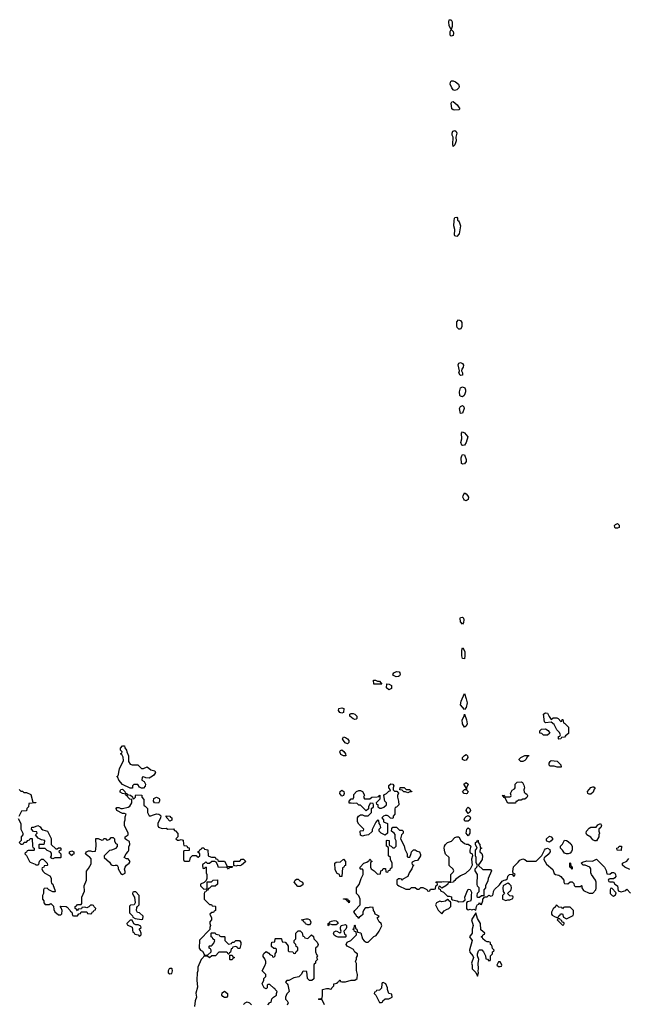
# Model space of a CAD drawing. Header units: inches. Extents: x 2380249 to 2585472, y 382747 to 546448.
# Tile 341 of 626: x 2541680 to 2548115, y 421695 to 432134. Entities that reach past the tile are written whole.
import ezdxf

# ---------------------------------------------------------------- set-up
doc = ezdxf.new("R2010")
doc.units = ezdxf.units.IN
doc.header["$MEASUREMENT"] = 0
doc.layers.add('C5442', color=7, linetype='Continuous')
doc.layers.add('C5443', color=7, linetype='Continuous')

msp = doc.modelspace()

# ---------------------------------------------------------------- linework, layer by layer
at = {"layer": 'C5442', "color": 4, "elevation": 36}
for points in [[(2546326, 430000), (2546334, 429990), (2546350, 429950), (2546336, 429864), (2546310, 429835), (2546290, 429841), (2546286, 429850), (2546288, 429910), (2546278, 429950), (2546282, 430000)], [(2541665, 423665), (2541692, 423610), (2541692, 423550), (2541714, 423510), (2541714, 423490), (2541694, 423470), (2541694, 423430), (2541674, 423410), (2541690, 423394), (2541710, 423394), (2541722, 423398), (2541727, 423413), (2541750, 423414), (2541767, 423433), (2541782, 423438), (2541790, 423454), (2541813, 423453), (2541814, 423370), (2541818, 423358), (2541834, 423350), (2541834, 423330), (2541830, 423326), (2541770, 423326), (2541758, 423322), (2541753, 423307), (2541738, 423302), (2541734, 423290), (2541753, 423273), (2541782, 423210), (2541790, 423202), (2541842, 423182), (2541850, 423174), (2541870, 423174), (2541882, 423178), (2541888, 423212), (2541910, 423234), (2541927, 423233), (2541972, 423192), (2541974, 423170), (2541970, 423166), (2541938, 423162), (2541934, 423150), (2541918, 423142), (2541914, 423130), (2541925, 423105), (2541946, 423086), (2541997, 423057), (2542013, 423033), (2542013, 422993), (2542018, 422978), (2542032, 422970), (2542033, 422953), (2542052, 422910), (2542054, 422890), (2542050, 422886), (2542030, 422888), (2541988, 422908), (2541970, 422926), (2541938, 422922), (2541933, 422907), (2541932, 422870), (2541922, 422850), (2541922, 422810), (2541934, 422790), (2541934, 422770), (2541950, 422754), (2541990, 422754), (2542010, 422762), (2542018, 422758), (2542036, 422736), (2542040, 422700), (2542050, 422674), (2542090, 422645), (2542115, 422645), (2542127, 422653), (2542128, 422690), (2542118, 422718), (2542108, 422730), (2542110, 422734), (2542170, 422732), (2542184, 422724), (2542214, 422690), (2542218, 422678), (2542233, 422673), (2542238, 422638), (2542250, 422634), (2542290, 422634), (2542307, 422653), (2542322, 422658), (2542330, 422674), (2542390, 422674), (2542398, 422658), (2542430, 422654), (2542442, 422658), (2542447, 422673), (2542462, 422678), (2542467, 422693), (2542482, 422698), (2542486, 422710), (2542467, 422727), (2542462, 422742), (2542450, 422746), (2542430, 422746), (2542413, 422727), (2542390, 422718), (2542370, 422726), (2542338, 422722), (2542333, 422707), (2542298, 422702), (2542290, 422686), (2542282, 422702), (2542266, 422710), (2542268, 422732), (2542282, 422738), (2542290, 422754), (2542330, 422754), (2542336, 422764), (2542338, 422830), (2542367, 422893), (2542362, 422950), (2542386, 423010), (2542387, 423107), (2542410, 423134), (2542435, 423185), (2542436, 423236), (2542419, 423259), (2542405, 423265), (2542383, 423283), (2542378, 423290), (2542380, 423300), (2542387, 423313), (2542410, 423322), (2542430, 423322), (2542450, 423314), (2542482, 423318), (2542488, 423372), (2542487, 423453), (2542510, 423452), (2542550, 423434), (2542562, 423438), (2542570, 423454), (2542590, 423454), (2542598, 423438), (2542610, 423434), (2542635, 423445), (2542650, 423462), (2542670, 423462), (2542677, 423457), (2542682, 423450), (2542684, 423424), (2542698, 423398), (2542712, 423392), (2542711, 423369), (2542693, 423347), (2542680, 423340), (2542652, 423328), (2542630, 423326), (2542574, 423270), (2542574, 423250), (2542630, 423202), (2542650, 423172), (2542670, 423165), (2542690, 423171), (2542712, 423170), (2542722, 423150), (2542722, 423130), (2542750, 423082), (2542770, 423072), (2542795, 423085), (2542796, 423104), (2542789, 423129), (2542795, 423150), (2542809, 423171), (2542838, 423190), (2542848, 423210), (2542830, 423238), (2542810, 423238), (2542786, 423250), (2542808, 423290), (2542830, 423314), (2542835, 423330), (2542836, 423364), (2542846, 423390), (2542842, 423422), (2542810, 423438), (2542798, 423450), (2542798, 423470), (2542828, 423492), (2542829, 423510), (2542789, 423590), (2542789, 423631), (2542795, 423650), (2542796, 423684), (2542806, 423710), (2542790, 423718), (2542770, 423718), (2542710, 423748), (2542702, 423770), (2542710, 423782), (2542730, 423782), (2542750, 423772), (2542770, 423771), (2542830, 423785), (2542845, 423795), (2542869, 423830), (2542866, 423866), (2542846, 423870), (2542826, 423890), (2542822, 423902), (2542806, 423910), (2542802, 423922), (2542770, 423928), (2542744, 423944), (2542743, 423957), (2542750, 423972), (2542770, 423974), (2542794, 423950), (2542798, 423938), (2542814, 423930), (2542818, 423918), (2542853, 423913), (2542873, 423893), (2542878, 423878), (2542890, 423874), (2542906, 423890), (2542906, 423910), (2542910, 423914), (2542973, 423913), (2542974, 423890), (2542993, 423867), (2542994, 423810), (2542998, 423798), (2543010, 423794), (2543032, 423772), (2543032, 423730), (2543050, 423694), (2543070, 423692), (2543095, 423705), (2543130, 423714), (2543152, 423712), (2543165, 423705), (2543173, 423693), (2543171, 423670), (2543141, 423610), (2543141, 423590), (2543150, 423572), (2543190, 423558), (2543230, 423562), (2543250, 423552), (2543310, 423554), (2543318, 423538), (2543330, 423534), (2543353, 423507), (2543354, 423470), (2543334, 423450), (2543350, 423434), (2543370, 423434), (2543390, 423442), (2543410, 423434), (2543413, 423393), (2543418, 423378), (2543450, 423374), (2543458, 423358), (2543473, 423353), (2543473, 423327), (2543418, 423322), (2543414, 423310), (2543414, 423230), (2543418, 423218), (2543430, 423214), (2543470, 423214), (2543482, 423218), (2543488, 423252), (2543510, 423274), (2543550, 423274), (2543558, 423258), (2543570, 423254), (2543586, 423270), (2543586, 423290), (2543582, 423302), (2543567, 423307), (2543567, 423313), (2543582, 423318), (2543587, 423333), (2543602, 423338), (2543610, 423354), (2543630, 423354), (2543638, 423338), (2543672, 423332), (2543674, 423270), (2543684, 423264), (2543710, 423254), (2543750, 423254), (2543758, 423238), (2543773, 423233), (2543778, 423218), (2543790, 423214), (2543850, 423214), (2543878, 423158), (2543890, 423154), (2543934, 423154), (2543930, 423146), (2543898, 423142), (2543890, 423128), (2543882, 423142), (2543867, 423147), (2543786, 423146), (2543776, 423176), (2543762, 423202), (2543747, 423207), (2543713, 423207), (2543690, 423186), (2543667, 423187), (2543650, 423206), (2543633, 423187), (2543618, 423182), (2543614, 423170), (2543618, 423138), (2543630, 423134), (2543642, 423138), (2543647, 423153), (2543654, 423150), (2543654, 423090), (2543662, 423070), (2543662, 423030), (2543654, 423006), (2543633, 422987), (2543594, 422970), (2543594, 422950), (2543630, 422914), (2543662, 422918), (2543666, 422930), (2543666, 422994), (2543710, 422994), (2543730, 423012), (2543773, 423013), (2543774, 422970), (2543750, 422948), (2543710, 422946), (2543690, 422926), (2543678, 422922), (2543670, 422906), (2543658, 422902), (2543650, 422886), (2543638, 422882), (2543634, 422870), (2543634, 422810), (2543690, 422754), (2543710, 422754), (2543718, 422738), (2543750, 422734), (2543754, 422730), (2543754, 422690), (2543738, 422682), (2543732, 422668), (2543713, 422667), (2543694, 422650), (2543711, 422611), (2543712, 422590), (2543694, 422570), (2543694, 422550), (2543702, 422530), (2543692, 422510), (2543692, 422488), (2543584, 422376), (2543582, 422290), (2543594, 422270), (2543617, 422257), (2543638, 422218), (2543650, 422214), (2543670, 422214), (2543706, 422250), (2543706, 422270), (2543702, 422282), (2543686, 422290), (2543686, 422310), (2543690, 422314), (2543710, 422314), (2543718, 422322), (2543736, 422344), (2543746, 422370), (2543726, 422390), (2543722, 422402), (2543708, 422410), (2543706, 422450), (2543710, 422454), (2543750, 422454), (2543758, 422438), (2543792, 422432), (2543798, 422418), (2543810, 422414), (2543850, 422414), (2543854, 422410), (2543854, 422370), (2543890, 422334), (2543922, 422338), (2543930, 422354), (2543950, 422354), (2543968, 422372), (2544008, 422372), (2544022, 422350), (2544022, 422330), (2544012, 422288), (2543990, 422288), (2543982, 422302), (2543970, 422306), (2543938, 422302), (2543930, 422286), (2543918, 422282), (2543912, 422248), (2543898, 422242), (2543894, 422226), (2543887, 422227), (2543882, 422242), (2543870, 422246), (2543790, 422246), (2543754, 422210), (2543713, 422207), (2543691, 422189), (2543670, 422206), (2543630, 422206), (2543622, 422190), (2543602, 422170), (2543565, 422090), (2543565, 422050), (2543558, 422030), (2543556, 421950), (2543564, 421876), (2543546, 421814), (2543552, 421770), (2543538, 421730), (2543531, 421670)], [(2541673, 423973), (2541690, 423954), (2541710, 423954), (2541722, 423942), (2541750, 423942), (2541798, 423918), (2541818, 423838), (2541850, 423834), (2541852, 423830), (2541778, 423822), (2541772, 423788), (2541754, 423770), (2541753, 423747), (2541698, 423742), (2541670, 423686)], [(2544908, 421690), (2544882, 421742), (2544850, 421746), (2544846, 421750), (2544850, 421754), (2544882, 421758), (2544887, 421793), (2544886, 421850), (2544930, 421862), (2544950, 421862), (2544970, 421854), (2544982, 421858), (2544986, 421870), (2545006, 421890), (2545006, 421910), (2545042, 421918), (2545046, 421930), (2545062, 421938), (2545068, 421952), (2545074, 421950), (2545078, 421938), (2545093, 421933), (2545130, 421932), (2545189, 421951), (2545230, 421951), (2545254, 421970), (2545257, 422010), (2545248, 422052), (2545247, 422127), (2545238, 422150), (2545247, 422173), (2545248, 422192), (2545258, 422210), (2545258, 422230), (2545229, 422249), (2545214, 422274), (2545178, 422298), (2545148, 422310), (2545138, 422330), (2545147, 422353), (2545186, 422370), (2545246, 422430), (2545242, 422462), (2545227, 422467), (2545222, 422482), (2545208, 422490), (2545222, 422498), (2545226, 422530), (2545230, 422534), (2545234, 422530), (2545238, 422498), (2545252, 422492), (2545258, 422458), (2545294, 422454), (2545312, 422390), (2545327, 422367), (2545350, 422352), (2545370, 422352), (2545430, 422414), (2545455, 422425), (2545488, 422470), (2545515, 422525), (2545508, 422550), (2545488, 422570), (2545466, 422610), (2545486, 422630), (2545446, 422650), (2545436, 422676), (2545426, 422690), (2545422, 422722), (2545390, 422726), (2545370, 422718), (2545344, 422716), (2545334, 422710), (2545324, 422696), (2545314, 422670), (2545313, 422647), (2545290, 422626), (2545278, 422622), (2545270, 422606), (2545262, 422622), (2545250, 422626), (2545238, 422650), (2545218, 422670), (2545228, 422690), (2545286, 422750), (2545286, 422810), (2545270, 422846), (2545248, 422868), (2545246, 422930), (2545274, 422966), (2545295, 423030), (2545318, 423070), (2545316, 423116), (2545310, 423126), (2545290, 423126), (2545286, 423130), (2545286, 423150), (2545326, 423190), (2545358, 423202), (2545370, 423214), (2545382, 423218), (2545387, 423233), (2545393, 423233), (2545398, 423218), (2545414, 423210), (2545398, 423202), (2545394, 423190), (2545394, 423150), (2545402, 423130), (2545434, 423110), (2545470, 423074), (2545502, 423078), (2545506, 423110), (2545522, 423118), (2545530, 423134), (2545553, 423133), (2545558, 423098), (2545570, 423094), (2545582, 423098), (2545587, 423113), (2545602, 423118), (2545607, 423133), (2545626, 423150), (2545626, 423190), (2545606, 423230), (2545606, 423250), (2545586, 423270), (2545586, 423350), (2545582, 423362), (2545566, 423370), (2545566, 423430), (2545570, 423434), (2545594, 423430), (2545594, 423390), (2545598, 423378), (2545613, 423373), (2545630, 423354), (2545650, 423354), (2545666, 423370), (2545667, 423427), (2545658, 423450), (2545656, 423496), (2545646, 423510), (2545618, 423530), (2545620, 423560), (2545630, 423574), (2545670, 423574), (2545702, 423542), (2545730, 423542), (2545742, 423530), (2545742, 423510), (2545722, 423490), (2545712, 423450), (2545750, 423374), (2545760, 423340), (2545782, 423290), (2545782, 423262), (2545790, 423254), (2545810, 423254), (2545827, 423293), (2545828, 423310), (2545850, 423331), (2545870, 423331), (2545890, 423318), (2545914, 423310), (2545924, 423284), (2545925, 423270), (2545897, 423223), (2545890, 423218), (2545864, 423216), (2545838, 423202), (2545834, 423190), (2545838, 423178), (2545854, 423170), (2545842, 423158), (2545832, 423130), (2545805, 423090), (2545791, 423049), (2545738, 423022), (2545730, 423006), (2545722, 423022), (2545710, 423026), (2545690, 423026), (2545674, 423010), (2545674, 422970), (2545682, 422962), (2545694, 422950), (2545770, 422914), (2545810, 422914), (2545830, 422934), (2545870, 422934), (2545890, 422914), (2545910, 422914), (2545930, 422932), (2545948, 422932), (2545993, 422913), (2545998, 422898), (2546010, 422894), (2546022, 422898), (2546030, 422914), (2546070, 422914), (2546082, 422918), (2546086, 422950), (2546102, 422958), (2546106, 422970), (2546102, 422982), (2546087, 422987), (2546090, 422994), (2546150, 422992), (2546170, 422998), (2546230, 422994), (2546242, 422998), (2546246, 423010), (2546246, 423070), (2546270, 423094), (2546278, 423110), (2546270, 423126), (2546228, 423168), (2546228, 423250), (2546190, 423288), (2546182, 423310), (2546175, 423350), (2546178, 423370), (2546188, 423390), (2546210, 423411), (2546254, 423426), (2546290, 423462), (2546310, 423472), (2546330, 423472), (2546352, 423430), (2546390, 423398), (2546410, 423391), (2546430, 423394), (2546455, 423375), (2546458, 423370), (2546446, 423330), (2546446, 423310), (2546450, 423302), (2546471, 423291), (2546476, 423270), (2546465, 423235), (2546471, 423170), (2546451, 423129), (2546400, 423080), (2546350, 423058), (2546300, 423020), (2546290, 423006), (2546278, 423002), (2546274, 422990), (2546218, 422982), (2546214, 422970), (2546194, 422950), (2546150, 422926), (2546130, 422946), (2546118, 422942), (2546114, 422930), (2546118, 422918), (2546134, 422914), (2546138, 422898), (2546170, 422882), (2546210, 422842), (2546230, 422842), (2546253, 422833), (2546254, 422810), (2546262, 422802), (2546312, 422792), (2546330, 422782), (2546376, 422784), (2546398, 422802), (2546395, 422830), (2546415, 422885), (2546430, 422914), (2546450, 422912), (2546465, 422885), (2546461, 422850), (2546463, 422810), (2546453, 422787), (2546418, 422782), (2546411, 422769), (2546411, 422710), (2546420, 422700), (2546430, 422696), (2546450, 422703), (2546470, 422696), (2546490, 422702), (2546510, 422694), (2546518, 422730), (2546530, 422754), (2546542, 422758), (2546550, 422774), (2546558, 422758), (2546570, 422754), (2546586, 422790), (2546586, 422810), (2546606, 422834), (2546630, 422834), (2546648, 422852), (2546670, 422842), (2546686, 422850), (2546696, 422864), (2546698, 422890), (2546709, 422911), (2546760, 422960), (2546790, 423002), (2546810, 423012), (2546827, 423013), (2546846, 423030), (2546850, 423054), (2546866, 423070), (2546894, 423074), (2546910, 423054), (2546922, 423058), (2546926, 423070), (2546906, 423086), (2546902, 423102), (2546909, 423151), (2546960, 423200), (2546976, 423224), (2547010, 423238), (2547031, 423231), (2547052, 423212), (2547150, 423212), (2547210, 423274), (2547238, 423330), (2547250, 423342), (2547270, 423351), (2547295, 423335), (2547298, 423310), (2547277, 423283), (2547250, 423258), (2547234, 423250), (2547232, 423230), (2547260, 423180), (2547325, 423125), (2547341, 423081), (2547354, 423070), (2547390, 423065), (2547412, 423050), (2547442, 423010), (2547442, 422990), (2547450, 422974), (2547487, 422973), (2547510, 422994), (2547530, 422994), (2547550, 422974), (2547553, 422953), (2547564, 422944), (2547618, 422942), (2547630, 422954), (2547634, 422950), (2547632, 422930), (2547650, 422902), (2547710, 422872), (2547750, 422872), (2547782, 422910), (2547786, 422926), (2547786, 422990), (2547778, 423010), (2547735, 423070), (2547729, 423090), (2547729, 423130), (2547718, 423150), (2547670, 423169), (2547646, 423170), (2547626, 423190), (2547640, 423200), (2547685, 423215), (2547748, 423212), (2547790, 423232), (2547874, 423150), (2547892, 423112), (2547898, 423078), (2547930, 423074), (2547950, 423092), (2547970, 423092), (2547984, 423084), (2547991, 423070), (2547992, 423050), (2547984, 423036), (2547970, 423026), (2547930, 423026), (2547918, 423022), (2547914, 423010), (2547918, 422998), (2547930, 422994), (2547970, 422994), (2547982, 422970), (2548011, 422951), (2548018, 422898), (2548050, 422887), (2548099, 422901), (2548110, 422914), (2548150, 422874)], [(2548143, 423123), (2548089, 423149), (2548066, 423170), (2548066, 423190), (2548110, 423212), (2548130, 423242)], [(2544306, 421690), (2544330, 421714), (2544342, 421718), (2544350, 421754), (2544366, 421770), (2544398, 421790), (2544398, 421810), (2544406, 421830), (2544386, 421850), (2544382, 421862), (2544370, 421866), (2544330, 421906), (2544310, 421906), (2544302, 421898), (2544302, 421870), (2544290, 421858), (2544268, 421870), (2544250, 421906), (2544249, 421911), (2544266, 421950), (2544266, 421970), (2544286, 421990), (2544286, 422010), (2544246, 422050), (2544276, 422104), (2544286, 422130), (2544286, 422150), (2544276, 422176), (2544260, 422200), (2544260, 422220), (2544267, 422233), (2544290, 422254), (2544318, 422238), (2544330, 422222), (2544353, 422213), (2544358, 422198), (2544370, 422194), (2544386, 422210), (2544386, 422230), (2544398, 422250), (2544398, 422278), (2544390, 422286), (2544370, 422286), (2544347, 422307), (2544346, 422330), (2544350, 422354), (2544382, 422358), (2544386, 422390), (2544390, 422394), (2544450, 422394), (2544454, 422390), (2544458, 422358), (2544490, 422354), (2544514, 422330), (2544522, 422310), (2544522, 422262), (2544530, 422254), (2544572, 422252), (2544578, 422238), (2544590, 422234), (2544602, 422238), (2544607, 422253), (2544626, 422270), (2544626, 422290), (2544622, 422302), (2544607, 422307), (2544606, 422330), (2544587, 422347), (2544586, 422370), (2544606, 422390), (2544606, 422450), (2544628, 422472), (2544650, 422474), (2544673, 422453), (2544678, 422418), (2544693, 422413), (2544698, 422398), (2544730, 422394), (2544770, 422432), (2544790, 422414), (2544794, 422390), (2544830, 422354), (2544842, 422330), (2544833, 422307), (2544814, 422290), (2544814, 422250), (2544824, 422224), (2544834, 422210), (2544822, 422190), (2544834, 422170), (2544814, 422150), (2544814, 422130), (2544798, 422122), (2544794, 422110), (2544794, 421966), (2544773, 421947), (2544750, 421946), (2544728, 421970), (2544722, 422042), (2544690, 422046), (2544678, 422042), (2544662, 422010), (2544635, 421985), (2544584, 421976), (2544530, 421946), (2544510, 421946), (2544494, 421930), (2544513, 421913), (2544520, 421900), (2544532, 421830), (2544510, 421806), (2544494, 421770), (2544494, 421750), (2544514, 421730), (2544522, 421710), (2544513, 421687)], [(2544050, 421694), (2544066, 421710), (2544090, 421722), (2544114, 421710), (2544134, 421690)]]:
    msp.add_lwpolyline(points, dxfattribs=at)
for points in [[(2546330, 428852), (2546314, 428870), (2546308, 428888), (2546308, 428932), (2546327, 428953), (2546350, 428944), (2546362, 428922), (2546362, 428878), (2546350, 428853)], [(2546350, 428362), (2546345, 428365), (2546332, 428390), (2546337, 428410), (2546325, 428475), (2546330, 428494), (2546350, 428501), (2546370, 428490), (2546381, 428470), (2546377, 428450), (2546364, 428430), (2546358, 428410), (2546370, 428391), (2546370, 428365)], [(2546370, 428136), (2546350, 428141), (2546342, 428150), (2546339, 428190), (2546350, 428230), (2546370, 428243), (2546395, 428230), (2546402, 428210), (2546402, 428190), (2546394, 428166), (2546386, 428150)], [(2546350, 427958), (2546337, 428010), (2546350, 428033), (2546370, 428043), (2546383, 428030), (2546387, 428010), (2546370, 427962)], [(2546370, 427620), (2546364, 427624), (2546352, 427650), (2546363, 427690), (2546359, 427750), (2546370, 427766), (2546390, 427753), (2546426, 427710), (2546410, 427650), (2546390, 427622)], [(2546370, 427420), (2546359, 427430), (2546356, 427490), (2546361, 427510), (2546370, 427523), (2546390, 427521), (2546410, 427470), (2546408, 427450), (2546390, 427424)], [(2546410, 427034), (2546390, 427040), (2546382, 427050), (2546373, 427070), (2546375, 427085), (2546390, 427116), (2546410, 427108), (2546421, 427090), (2546433, 427070), (2546430, 427047)], [(2548010, 426742), (2547990, 426744), (2547982, 426750), (2547978, 426770), (2547990, 426782), (2548010, 426792), (2548030, 426774), (2548030, 426749)], [(2546370, 425724), (2546350, 425750), (2546345, 425790), (2546350, 425796), (2546370, 425800), (2546381, 425790), (2546382, 425770), (2546379, 425741)], [(2546390, 425358), (2546370, 425362), (2546363, 425390), (2546362, 425450), (2546370, 425475), (2546378, 425470), (2546393, 425430), (2546396, 425390)], [(2545667, 425167), (2545640, 425180), (2545633, 425190), (2545641, 425210), (2545670, 425225), (2545698, 425218), (2545707, 425210), (2545711, 425190), (2545703, 425177), (2545690, 425169)], [(2545470, 425122), (2545490, 425122), (2545514, 425090), (2545510, 425088), (2545430, 425088), (2545426, 425130), (2545448, 425132)], [(2545590, 425028), (2545566, 425050), (2545569, 425091), (2545594, 425090), (2545616, 425076), (2545616, 425044)], [(2546390, 424822), (2546349, 424870), (2546354, 424910), (2546390, 424991), (2546410, 424932), (2546418, 424890), (2546410, 424842)], [(2545090, 424782), (2545069, 424789), (2545055, 424810), (2545058, 424830), (2545090, 424838), (2545111, 424831), (2545110, 424788)], [(2545230, 424715), (2545210, 424722), (2545178, 424750), (2545178, 424770), (2545190, 424778), (2545210, 424778), (2545230, 424771), (2545251, 424750), (2545250, 424726), (2545242, 424718)], [(2547310, 424714), (2547329, 424731), (2547370, 424731), (2547384, 424724), (2547410, 424694), (2547422, 424698), (2547427, 424713), (2547433, 424713), (2547438, 424678), (2547453, 424673), (2547493, 424633), (2547493, 424567), (2547460, 424540), (2547450, 424526), (2547418, 424522), (2547410, 424508), (2547390, 424506), (2547386, 424510), (2547387, 424533), (2547402, 424538), (2547406, 424550), (2547396, 424576), (2547370, 424606), (2547340, 424660), (2547310, 424686), (2547250, 424678), (2547238, 424690), (2547229, 424770), (2547240, 424780), (2547250, 424785), (2547270, 424782), (2547286, 424746)], [(2546390, 424633), (2546370, 424670), (2546366, 424710), (2546386, 424750), (2546390, 424772), (2546412, 424712), (2546418, 424670), (2546410, 424642)], [(2547270, 424548), (2547228, 424548), (2547210, 424566), (2547188, 424568), (2547187, 424593), (2547208, 424612), (2547250, 424614), (2547277, 424597), (2547294, 424570)], [(2545150, 424455), (2545126, 424466), (2545108, 424490), (2545098, 424510), (2545108, 424532), (2545130, 424525), (2545150, 424511), (2545165, 424490), (2545165, 424470)], [(2542870, 424232), (2542930, 424232), (2542970, 424194), (2542990, 424194), (2543030, 424211), (2543070, 424181), (2543112, 424170), (2543118, 424150), (2543115, 424145), (2543098, 424122), (2543070, 424102), (2543050, 424094), (2543016, 424096), (2542990, 424106), (2542978, 424102), (2542974, 424070), (2542997, 424057), (2543012, 424028), (2543010, 424006), (2542990, 423986), (2542970, 423986), (2542950, 423998), (2542930, 424026), (2542890, 424026), (2542874, 424010), (2542873, 423987), (2542850, 423986), (2542770, 424026), (2542729, 424070), (2542718, 424098), (2542708, 424110), (2542722, 424118), (2542735, 424190), (2542780, 424280), (2542776, 424316), (2542762, 424342), (2542746, 424350), (2542762, 424358), (2542766, 424370), (2542746, 424390), (2542746, 424410), (2542770, 424434), (2542790, 424434), (2542793, 424413), (2542812, 424390), (2542813, 424373), (2542831, 424330), (2542832, 424270), (2542850, 424242)], [(2545130, 424328), (2545110, 424329), (2545082, 424342), (2545069, 424370), (2545076, 424384), (2545090, 424392), (2545114, 424374), (2545132, 424350), (2545134, 424330)], [(2546390, 424279), (2546369, 424290), (2546369, 424310), (2546390, 424333), (2546410, 424343), (2546423, 424330), (2546425, 424310), (2546410, 424283)], [(2547010, 424269), (2546986, 424270), (2546970, 424286), (2546970, 424294), (2546986, 424310), (2547030, 424332), (2547073, 424333), (2547070, 424326), (2547058, 424322), (2547042, 424290), (2547030, 424278)], [(2547410, 424208), (2547372, 424208), (2547339, 424219), (2547298, 424218), (2547288, 424230), (2547288, 424250), (2547298, 424270), (2547310, 424278), (2547372, 424272), (2547410, 424234), (2547414, 424210)], [(2546410, 423925), (2546389, 423930), (2546369, 423950), (2546390, 423971), (2546407, 423973), (2546409, 423990), (2546384, 424030), (2546410, 424048), (2546431, 424030), (2546411, 423990), (2546411, 423970), (2546428, 423950), (2546419, 423930)], [(2546850, 423828), (2546822, 423882), (2546810, 423886), (2546802, 423902), (2546788, 423910), (2546812, 423912), (2546818, 423898), (2546830, 423894), (2546870, 423894), (2546882, 423898), (2546886, 423910), (2546878, 423930), (2546882, 423938), (2546896, 423964), (2546920, 423980), (2546928, 423990), (2546926, 424030), (2546949, 424051), (2546990, 424052), (2547005, 424045), (2547019, 424019), (2547025, 423990), (2547018, 423970), (2547024, 423944), (2547032, 423932), (2547050, 423922), (2547058, 423910), (2547057, 423903), (2547051, 423889), (2547031, 423869), (2547010, 423868), (2546990, 423858), (2546962, 423858), (2546946, 423846), (2546934, 423846), (2546930, 423828)], [(2545090, 423902), (2545069, 423929), (2545075, 423950), (2545090, 423965), (2545111, 423950), (2545116, 423930), (2545110, 423909)], [(2545630, 423666), (2545607, 423667), (2545586, 423690), (2545570, 423698), (2545550, 423698), (2545534, 423690), (2545514, 423670), (2545534, 423650), (2545534, 423630), (2545574, 423610), (2545574, 423510), (2545550, 423488), (2545508, 423508), (2545486, 423530), (2545486, 423550), (2545506, 423570), (2545496, 423596), (2545486, 423610), (2545482, 423642), (2545470, 423646), (2545450, 423626), (2545422, 423570), (2545413, 423547), (2545412, 423528), (2545374, 423490), (2545330, 423486), (2545310, 423478), (2545288, 423488), (2545286, 423530), (2545290, 423534), (2545322, 423538), (2545326, 423550), (2545270, 423606), (2545258, 423630), (2545258, 423670), (2545269, 423691), (2545290, 423702), (2545310, 423702), (2545330, 423694), (2545370, 423694), (2545406, 423730), (2545406, 423770), (2545426, 423790), (2545426, 423810), (2545422, 423822), (2545390, 423826), (2545374, 423790), (2545373, 423767), (2545350, 423746), (2545290, 423806), (2545270, 423806), (2545250, 423826), (2545210, 423822), (2545190, 423828), (2545168, 423828), (2545168, 423850), (2545190, 423872), (2545210, 423874), (2545218, 423890), (2545220, 423920), (2545246, 423950), (2545270, 423962), (2545290, 423962), (2545311, 423951), (2545332, 423912), (2545322, 423890), (2545330, 423874), (2545387, 423873), (2545408, 423892), (2545467, 423893), (2545482, 423898), (2545486, 423910), (2545493, 423913), (2545494, 423870), (2545454, 423830), (2545458, 423818), (2545473, 423813), (2545474, 423790), (2545482, 423782), (2545490, 423774), (2545510, 423774), (2545536, 423784), (2545566, 423810), (2545566, 423830), (2545546, 423850), (2545538, 423910), (2545542, 423918), (2545566, 423930), (2545590, 423954), (2545602, 423958), (2545606, 423970), (2545588, 423990), (2545590, 424014), (2545610, 424032), (2545632, 424030), (2545642, 424010), (2545634, 423990), (2545634, 423970), (2545650, 423954), (2545673, 423953), (2545692, 423932), (2545682, 423910), (2545682, 423890), (2545692, 423850), (2545694, 423810), (2545670, 423786), (2545658, 423782), (2545653, 423767), (2545652, 423710), (2545634, 423690), (2545634, 423670)], [(2545790, 423938), (2545767, 423947), (2545748, 423948), (2545730, 423966), (2545707, 423967), (2545708, 423992), (2545750, 423994), (2545773, 423973), (2545812, 423972), (2545818, 423958), (2545833, 423953), (2545830, 423948), (2545813, 423947)], [(2547710, 423924), (2547698, 423930), (2547695, 423950), (2547730, 423992), (2547750, 424002), (2547760, 424000), (2547774, 423990), (2547764, 423976), (2547755, 423945), (2547730, 423924)], [(2543150, 423828), (2543106, 423830), (2543098, 423850), (2543102, 423878), (2543130, 423892), (2543157, 423877), (2543162, 423870), (2543162, 423850)], [(2546430, 423719), (2546410, 423750), (2546417, 423770), (2546430, 423786), (2546446, 423770), (2546453, 423750), (2546447, 423733)], [(2543270, 423638), (2543238, 423670), (2543238, 423678), (2543228, 423692), (2543270, 423691), (2543278, 423678), (2543291, 423670), (2543290, 423648)], [(2546396, 423636), (2546389, 423649), (2546396, 423670), (2546410, 423687), (2546430, 423698), (2546447, 423687), (2546454, 423670), (2546446, 423650), (2546430, 423637)], [(2542078, 423342), (2542090, 423354), (2542110, 423354), (2542114, 423350), (2542114, 423330), (2542098, 423322), (2542094, 423310), (2542114, 423290), (2542114, 423250), (2542110, 423248), (2542050, 423246), (2542030, 423238), (2542020, 423240), (2542006, 423250), (2542018, 423270), (2542016, 423296), (2542006, 423310), (2541970, 423326), (2541950, 423346), (2541887, 423347), (2541886, 423390), (2541890, 423394), (2541930, 423394), (2541942, 423398), (2541946, 423430), (2541910, 423438), (2541876, 423456), (2541846, 423490), (2541866, 423510), (2541862, 423522), (2541827, 423527), (2541806, 423550), (2541807, 423573), (2541830, 423574), (2541871, 423591), (2541898, 423578), (2541910, 423554), (2541924, 423544), (2541974, 423530), (2542012, 423452), (2542014, 423390), (2542064, 423344)], [(2546430, 423482), (2546409, 423510), (2546414, 423550), (2546430, 423566), (2546446, 423550), (2546446, 423510)], [(2547790, 423428), (2547770, 423429), (2547750, 423438), (2547728, 423468), (2547688, 423490), (2547678, 423510), (2547682, 423530), (2547710, 423562), (2547730, 423572), (2547787, 423573), (2547803, 423597), (2547830, 423611), (2547842, 423590), (2547834, 423570), (2547814, 423550), (2547814, 423530), (2547822, 423510), (2547814, 423490), (2547814, 423470)], [(2546584, 423124), (2546664, 423124), (2546670, 423122), (2546678, 423110), (2546642, 423030), (2546637, 423003), (2546614, 422950), (2546614, 422930), (2546594, 422910), (2546594, 422846), (2546570, 422846), (2546550, 422826), (2546530, 422826), (2546525, 422845), (2546530, 422874), (2546546, 422890), (2546546, 422930), (2546530, 422946), (2546524, 422970), (2546529, 423070), (2546505, 423110), (2546505, 423130), (2546522, 423150), (2546528, 423170), (2546516, 423196), (2546515, 423250), (2546509, 423270), (2546509, 423330), (2546526, 423350), (2546509, 423389), (2546509, 423410), (2546522, 423418), (2546530, 423434), (2546534, 423430), (2546534, 423410), (2546554, 423390), (2546558, 423358), (2546572, 423352), (2546570, 423346), (2546558, 423342), (2546554, 423310), (2546573, 423293), (2546582, 423270), (2546578, 423230), (2546550, 423186), (2546534, 423170)], [(2547290, 423415), (2547264, 423424), (2547258, 423430), (2547258, 423450), (2547290, 423478), (2547310, 423471), (2547325, 423450), (2547310, 423428)], [(2547470, 423289), (2547450, 423298), (2547430, 423328), (2547406, 423350), (2547408, 423370), (2547429, 423391), (2547450, 423434), (2547470, 423432), (2547490, 423422), (2547517, 423397), (2547532, 423372), (2547532, 423332), (2547525, 423315), (2547510, 423298), (2547490, 423289)], [(2542230, 423268), (2542222, 423282), (2542206, 423290), (2542206, 423310), (2542230, 423322), (2542252, 423310), (2542252, 423288), (2542238, 423282)], [(2548050, 423326), (2548008, 423330), (2548006, 423350), (2548022, 423358), (2548030, 423372), (2548052, 423370)], [(2544010, 423162), (2543990, 423166), (2543970, 423158), (2543946, 423166), (2543946, 423210), (2543950, 423214), (2544010, 423214), (2544030, 423234), (2544050, 423234), (2544074, 423210), (2544030, 423169)], [(2545090, 423048), (2545069, 423049), (2545066, 423070), (2545043, 423083), (2545020, 423120), (2545018, 423190), (2545030, 423202), (2545076, 423204), (2545110, 423234), (2545132, 423210), (2545132, 423168), (2545118, 423162), (2545113, 423147), (2545098, 423142)], [(2547530, 423128), (2547522, 423142), (2547508, 423150), (2547506, 423190), (2547510, 423194), (2547514, 423190), (2547518, 423158), (2547532, 423152)], [(2544650, 422942), (2544625, 422945), (2544588, 422988), (2544598, 423010), (2544610, 423022), (2544630, 423022), (2544645, 423005), (2544674, 422990), (2544680, 422980), (2544682, 422970), (2544677, 422963)], [(2546850, 422978), (2546805, 422955), (2546802, 422950), (2546798, 422930), (2546802, 422890), (2546814, 422870), (2546794, 422850), (2546794, 422810), (2546830, 422794), (2546850, 422802), (2546870, 422802), (2546902, 422818), (2546906, 422830), (2546902, 422842), (2546870, 422846), (2546846, 422870), (2546870, 422894), (2546882, 422898), (2546888, 422930), (2546886, 422950), (2546866, 422970)], [(2547950, 422926), (2547938, 422922), (2547934, 422910), (2547934, 422870), (2547954, 422850), (2547970, 422842), (2547990, 422854), (2547998, 422878)], [(2542910, 422886), (2542890, 422886), (2542878, 422882), (2542874, 422870), (2542884, 422844), (2542894, 422830), (2542902, 422770), (2542892, 422748), (2542853, 422747), (2542844, 422736), (2542844, 422664), (2542873, 422633), (2542878, 422618), (2542904, 422604), (2542970, 422594), (2542982, 422598), (2542986, 422630), (2542950, 422666), (2542927, 422667), (2542918, 422690), (2542920, 422720), (2542927, 422733), (2542946, 422750), (2542946, 422850)], [(2545170, 422769), (2545162, 422782), (2545146, 422790), (2545142, 422802), (2545110, 422808), (2545108, 422812), (2545153, 422813), (2545158, 422798), (2545174, 422790)], [(2546210, 422806), (2546191, 422789), (2546150, 422782), (2546130, 422788), (2546094, 422770), (2546082, 422750), (2546112, 422692), (2546150, 422654), (2546176, 422684), (2546200, 422700), (2546226, 422710), (2546246, 422730), (2546246, 422770), (2546242, 422782), (2546226, 422790), (2546222, 422802)], [(2547370, 422746), (2547358, 422742), (2547353, 422727), (2547330, 422706), (2547312, 422670), (2547312, 422650), (2547320, 422640), (2547344, 422624), (2547370, 422614), (2547382, 422618), (2547390, 422634), (2547402, 422638), (2547407, 422653), (2547430, 422654), (2547438, 422618), (2547470, 422602), (2547542, 422638), (2547546, 422650), (2547546, 422690), (2547510, 422726), (2547450, 422726), (2547438, 422722), (2547430, 422706), (2547422, 422722), (2547390, 422726)], [(2542870, 422586), (2542850, 422586), (2542814, 422550), (2542818, 422538), (2542870, 422514), (2542878, 422458), (2542893, 422453), (2542898, 422438), (2542933, 422433), (2542950, 422414), (2542966, 422430), (2542966, 422450), (2542956, 422476), (2542946, 422490), (2542966, 422510), (2542962, 422522), (2542936, 422536), (2542910, 422538), (2542887, 422547)], [(2544730, 422538), (2544707, 422547), (2544702, 422562), (2544690, 422566), (2544682, 422582), (2544666, 422590), (2544710, 422602), (2544730, 422602), (2544750, 422594), (2544762, 422570), (2544758, 422550), (2544750, 422538)], [(2546510, 422666), (2546466, 422590), (2546483, 422530), (2546471, 422490), (2546471, 422450), (2546445, 422410), (2546471, 422370), (2546445, 422270), (2546447, 422247), (2546478, 422210), (2546485, 422190), (2546465, 422130), (2546471, 422110), (2546472, 422070), (2546512, 422032), (2546530, 421994), (2546539, 422030), (2546534, 422050), (2546539, 422070), (2546535, 422130), (2546542, 422170), (2546529, 422209), (2546529, 422230), (2546540, 422260), (2546550, 422272), (2546573, 422273), (2546592, 422252), (2546614, 422210), (2546618, 422178), (2546633, 422173), (2546650, 422154), (2546662, 422158), (2546666, 422170), (2546666, 422210), (2546686, 422230), (2546688, 422252), (2546702, 422258), (2546706, 422270), (2546688, 422288), (2546682, 422322), (2546666, 422330), (2546666, 422350), (2546650, 422358), (2546630, 422358), (2546610, 422366), (2546586, 422390), (2546582, 422402), (2546566, 422410), (2546582, 422418), (2546590, 422434), (2546602, 422438), (2546606, 422450), (2546565, 422485), (2546562, 422550), (2546530, 422606)], [(2547390, 422606), (2547378, 422602), (2547374, 422590), (2547430, 422534), (2547442, 422538), (2547446, 422550), (2547442, 422562), (2547426, 422566), (2547422, 422582), (2547406, 422586), (2547402, 422602)], [(2544990, 422538), (2544970, 422546), (2544958, 422542), (2544950, 422526), (2544946, 422530), (2544947, 422553), (2544962, 422558), (2544966, 422570), (2544983, 422577), (2545010, 422582), (2545030, 422578), (2545042, 422570), (2545054, 422550), (2545030, 422538)], [(2545130, 422406), (2545052, 422408), (2545030, 422415), (2545009, 422429), (2545002, 422450), (2545010, 422462), (2545030, 422472), (2545070, 422454), (2545082, 422458), (2545086, 422470), (2545078, 422490), (2545078, 422510), (2545086, 422530), (2545130, 422542), (2545142, 422530), (2545142, 422510), (2545134, 422490), (2545114, 422470), (2545118, 422438), (2545134, 422430), (2545134, 422410)], [(2543910, 422166), (2543906, 422170), (2543906, 422214), (2543930, 422214), (2543938, 422198), (2543950, 422194), (2543950, 422186), (2543938, 422182), (2543930, 422166)], [(2543270, 422075), (2543262, 422070), (2543252, 422050), (2543252, 422030), (2543270, 422018), (2543290, 422022), (2543299, 422050), (2543294, 422070), (2543290, 422074)], [(2546770, 422146), (2546750, 422146), (2546734, 422110), (2546750, 422094), (2546770, 422094), (2546782, 422098), (2546786, 422110), (2546776, 422136)], [(2545530, 421926), (2545518, 421922), (2545514, 421910), (2545510, 421866), (2545490, 421846), (2545458, 421842), (2545453, 421827), (2545438, 421822), (2545434, 421810), (2545453, 421793), (2545490, 421714), (2545510, 421714), (2545522, 421718), (2545527, 421733), (2545550, 421754), (2545590, 421754), (2545626, 421770), (2545622, 421802), (2545588, 421808), (2545575, 421850), (2545575, 421870), (2545558, 421910)], [(2543850, 421768), (2543830, 421778), (2543822, 421790), (2543824, 421816), (2543850, 421834), (2543882, 421810), (2543880, 421780), (2543870, 421768)]]:
    msp.add_lwpolyline(points, close=True, dxfattribs=at)
at = {"layer": 'C5443', "color": 4, "elevation": 36}
for points in [[(2546250, 431961), (2546238, 431970), (2546239, 432010), (2546249, 432030), (2546230, 432068), (2546224, 432110), (2546230, 432134), (2546250, 432134), (2546261, 432110), (2546259, 432061), (2546251, 432030), (2546271, 432010), (2546276, 431990), (2546270, 431967)], [(2546285, 431385), (2546270, 431392), (2546255, 431410), (2546240, 431450), (2546242, 431470), (2546250, 431485), (2546270, 431487), (2546296, 431476), (2546328, 431450), (2546335, 431425), (2546330, 431410), (2546310, 431390)], [(2546290, 431174), (2546270, 431180), (2546256, 431190), (2546250, 431250), (2546256, 431264), (2546270, 431266), (2546314, 431230), (2546341, 431190), (2546330, 431179)], [(2546270, 430789), (2546267, 430810), (2546269, 430890), (2546261, 430910), (2546259, 430930), (2546268, 430952), (2546290, 430960), (2546302, 430950), (2546308, 430930), (2546299, 430890), (2546301, 430850), (2546290, 430806)]]:
    msp.add_lwpolyline(points, close=True, dxfattribs=at)
msp.add_lwpolyline([(2546282, 430000), (2546284, 430030), (2546290, 430037), (2546310, 430039), (2546316, 430030), (2546318, 430010), (2546326, 430000)], dxfattribs=at)

doc.saveas('drawing.dxf')
